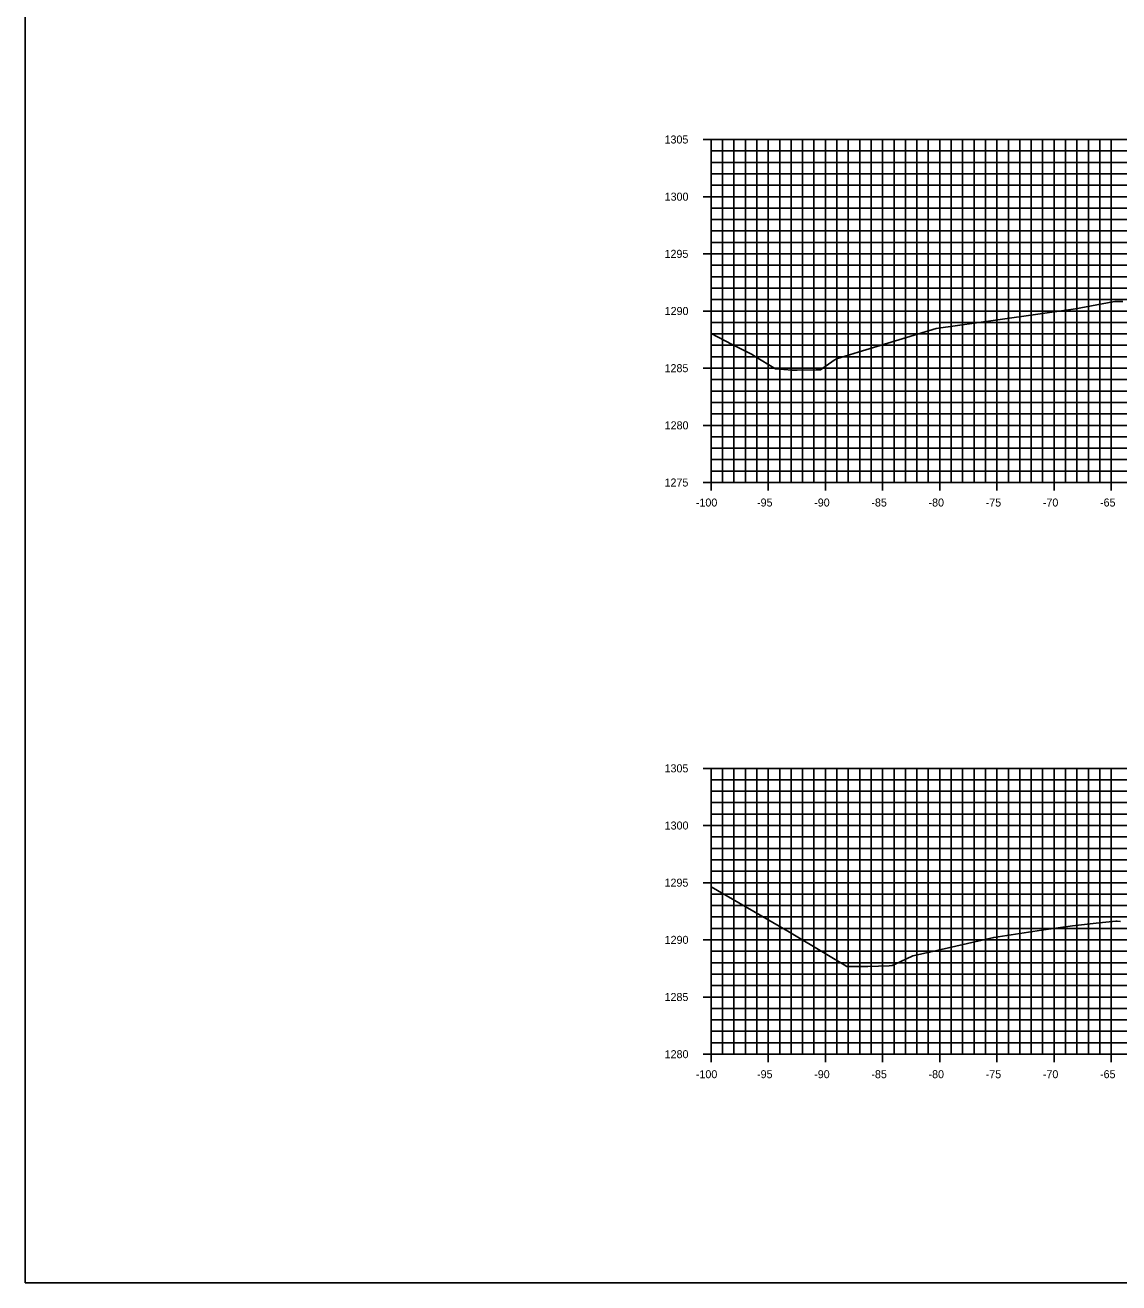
# Model space of a CAD drawing. Extents: x 674939 to 678919, y 750652 to 765176.
# Drawn here: x 678578.5 to 678674.2, y 755062.6 to 755172.6 of the extents above; entities that cross this region are included whole.
import ezdxf

# ---------------------------------------------------------------- set-up
doc = ezdxf.new("R2010")
doc.units = 0
for name, color, linetype in [('R_Axis', 7, 'Continuous'), ('R_Axis Annot', 7, 'Continuous'), ('R_Exist Surface', 7, 'Continuous'), ('R_Grid', 7, 'Continuous'), ('R_No Plot', 7, 'Continuous')]:
    doc.layers.add(name, color=color, linetype=linetype)

msp = doc.modelspace()

# ---------------------------------------------------------------- linework, layer by layer
at = {"layer": 'R_Axis'}
for p, q in [((678637.83, 755162.55), (678639.23, 755162.55)), ((678638.53, 755132.55), (678638.53, 755162.55)), ((678638.53, 755161.55), (678638.88, 755161.55)), ((678638.53, 755160.55), (678638.88, 755160.55)), ((678638.53, 755159.55), (678638.88, 755159.55)), ((678638.53, 755158.55), (678638.88, 755158.55)), ((678637.83, 755157.55), (678639.23, 755157.55)), ((678638.53, 755156.55), (678638.88, 755156.55)), ((678638.53, 755155.55), (678638.88, 755155.55)), ((678638.53, 755154.55), (678638.88, 755154.55)), ((678638.53, 755153.55), (678638.88, 755153.55)), ((678637.83, 755152.55), (678639.23, 755152.55)), ((678638.53, 755151.55), (678638.88, 755151.55)), ((678638.53, 755150.55), (678638.88, 755150.55)), ((678638.53, 755149.55), (678638.88, 755149.55)), ((678638.53, 755148.55), (678638.88, 755148.55)), ((678637.83, 755147.55), (678639.23, 755147.55)), ((678638.53, 755146.55), (678638.88, 755146.55)), ((678638.53, 755145.55), (678638.88, 755145.55)), ((678638.53, 755144.55), (678638.88, 755144.55)), ((678638.53, 755143.55), (678638.88, 755143.55)), ((678637.83, 755142.55), (678639.23, 755142.55)), ((678638.53, 755141.55), (678638.88, 755141.55)), ((678638.53, 755140.55), (678638.88, 755140.55)), ((678638.53, 755139.55), (678638.88, 755139.55)), ((678638.53, 755138.55), (678638.88, 755138.55)), ((678637.83, 755137.55), (678639.23, 755137.55)), ((678638.53, 755136.55), (678638.88, 755136.55)), ((678638.53, 755135.55), (678638.88, 755135.55)), ((678638.53, 755134.55), (678638.88, 755134.55)), ((678638.53, 755133.55), (678638.88, 755133.55)), ((678637.83, 755132.55), (678639.23, 755132.55)), ((678638.53, 755131.85), (678638.53, 755133.25)), ((678638.53, 755132.55), (678838.53, 755132.55)), ((678643.53, 755131.85), (678643.53, 755133.25)), ((678648.53, 755131.85), (678648.53, 755133.25)), ((678653.53, 755131.85), (678653.53, 755133.25)), ((678658.53, 755131.85), (678658.53, 755133.25)), ((678663.53, 755131.85), (678663.53, 755133.25)), ((678668.53, 755131.85), (678668.53, 755133.25)), ((678673.53, 755131.85), (678673.53, 755133.25)), ((678637.83, 755107.55), (678639.23, 755107.55)), ((678638.53, 755082.55), (678638.53, 755107.55)), ((678638.53, 755106.55), (678638.88, 755106.55)), ((678638.53, 755105.55), (678638.88, 755105.55)), ((678638.53, 755104.55), (678638.88, 755104.55)), ((678638.53, 755103.55), (678638.88, 755103.55)), ((678637.83, 755102.55), (678639.23, 755102.55)), ((678638.53, 755101.55), (678638.88, 755101.55)), ((678638.53, 755100.55), (678638.88, 755100.55)), ((678638.53, 755099.55), (678638.88, 755099.55)), ((678638.53, 755098.55), (678638.88, 755098.55)), ((678637.83, 755097.55), (678639.23, 755097.55)), ((678638.53, 755096.55), (678638.88, 755096.55)), ((678638.53, 755095.55), (678638.88, 755095.55)), ((678638.53, 755094.55), (678638.88, 755094.55)), ((678638.53, 755093.55), (678638.88, 755093.55)), ((678637.83, 755092.55), (678639.23, 755092.55)), ((678638.53, 755091.55), (678638.88, 755091.55)), ((678638.53, 755090.55), (678638.88, 755090.55)), ((678638.53, 755089.55), (678638.88, 755089.55)), ((678638.53, 755088.55), (678638.88, 755088.55)), ((678637.83, 755087.55), (678639.23, 755087.55)), ((678638.53, 755086.55), (678638.88, 755086.55)), ((678638.53, 755085.55), (678638.88, 755085.55)), ((678638.53, 755084.55), (678638.88, 755084.55)), ((678638.53, 755083.55), (678638.88, 755083.55)), ((678638.53, 755081.85), (678638.53, 755083.25)), ((678643.53, 755081.85), (678643.53, 755083.25)), ((678648.53, 755081.85), (678648.53, 755083.25)), ((678653.53, 755081.85), (678653.53, 755083.25)), ((678658.53, 755081.85), (678658.53, 755083.25)), ((678663.53, 755081.85), (678663.53, 755083.25)), ((678668.53, 755081.85), (678668.53, 755083.25)), ((678673.53, 755081.85), (678673.53, 755083.25)), ((678637.83, 755082.55), (678639.23, 755082.55)), ((678638.53, 755082.55), (678838.53, 755082.55))]:
    msp.add_line(p, q, dxfattribs=at)
at = {"layer": 'R_Exist Surface'}
for points in [[(678638.53, 755145.58), (678640.37, 755144.61), (678642.12, 755143.74), (678642.34, 755143.61), (678644.16, 755142.48), (678645.62, 755142.37), (678646.05, 755142.37), (678647.71, 755142.41), (678648.11, 755142.41), (678649.3, 755143.24), (678649.49, 755143.36), (678651.39, 755143.94), (678658.23, 755146.02), (678663.6, 755146.79), (678670.4, 755147.73), (678673.66, 755148.34), (678673.85, 755148.37), (678674.14, 755148.38), (678674.15, 755148.38), (678674.53, 755148.39)], [(678638.53, 755097.2), (678645.24, 755093.31), (678648.79, 755091.17), (678650.16, 755090.36), (678650.4, 755090.22), (678651.96, 755090.23), (678652.25, 755090.23), (678654.1, 755090.29), (678654.36, 755090.3), (678654.56, 755090.4), (678656.17, 755091.16), (678657.64, 755091.47), (678663.25, 755092.76), (678667.42, 755093.39), (678670.13, 755093.77), (678672.47, 755094.03), (678673.92, 755094.19), (678673.93, 755094.19), (678674.04, 755094.18), (678674.33, 755094.16)]]:
    msp.add_lwpolyline(points, dxfattribs=at)
at = {"layer": 'R_Grid'}
for p, q in [((678638.53, 755162.55), (678838.53, 755162.55)), ((678638.53, 755132.55), (678638.53, 755162.55)), ((678639.53, 755132.55), (678639.53, 755162.55)), ((678640.53, 755132.55), (678640.53, 755162.55)), ((678641.53, 755132.55), (678641.53, 755162.55)), ((678642.53, 755132.55), (678642.53, 755162.55)), ((678643.53, 755132.55), (678643.53, 755162.55)), ((678644.53, 755132.55), (678644.53, 755162.55)), ((678645.53, 755132.55), (678645.53, 755162.55)), ((678646.53, 755132.55), (678646.53, 755162.55)), ((678647.53, 755132.55), (678647.53, 755162.55)), ((678648.53, 755132.55), (678648.53, 755162.55)), ((678649.53, 755132.55), (678649.53, 755162.55)), ((678650.53, 755132.55), (678650.53, 755162.55)), ((678651.53, 755132.55), (678651.53, 755162.55)), ((678652.53, 755132.55), (678652.53, 755162.55)), ((678653.53, 755132.55), (678653.53, 755162.55)), ((678654.53, 755132.55), (678654.53, 755162.55)), ((678655.53, 755132.55), (678655.53, 755162.55)), ((678656.53, 755132.55), (678656.53, 755162.55)), ((678657.53, 755132.55), (678657.53, 755162.55)), ((678658.53, 755132.55), (678658.53, 755162.55)), ((678659.53, 755132.55), (678659.53, 755162.55)), ((678660.53, 755132.55), (678660.53, 755162.55)), ((678661.53, 755132.55), (678661.53, 755162.55)), ((678662.53, 755132.55), (678662.53, 755162.55)), ((678663.53, 755132.55), (678663.53, 755162.55)), ((678664.53, 755132.55), (678664.53, 755162.55)), ((678665.53, 755132.55), (678665.53, 755162.55)), ((678666.53, 755132.55), (678666.53, 755162.55)), ((678667.53, 755132.55), (678667.53, 755162.55)), ((678668.53, 755132.55), (678668.53, 755162.55)), ((678669.53, 755132.55), (678669.53, 755162.55)), ((678670.53, 755132.55), (678670.53, 755162.55)), ((678671.53, 755132.55), (678671.53, 755162.55)), ((678672.53, 755132.55), (678672.53, 755162.55)), ((678673.53, 755132.55), (678673.53, 755162.55)), ((678638.53, 755161.55), (678838.53, 755161.55)), ((678638.53, 755160.55), (678838.53, 755160.55)), ((678638.53, 755159.55), (678838.53, 755159.55)), ((678638.53, 755158.55), (678838.53, 755158.55)), ((678638.53, 755157.55), (678838.53, 755157.55)), ((678638.53, 755156.55), (678838.53, 755156.55)), ((678638.53, 755155.55), (678838.53, 755155.55)), ((678638.53, 755154.55), (678838.53, 755154.55)), ((678638.53, 755153.55), (678838.53, 755153.55)), ((678638.53, 755152.55), (678838.53, 755152.55)), ((678638.53, 755151.55), (678838.53, 755151.55)), ((678638.53, 755150.55), (678838.53, 755150.55)), ((678638.53, 755149.55), (678838.53, 755149.55)), ((678638.53, 755148.55), (678838.53, 755148.55)), ((678638.53, 755147.55), (678838.53, 755147.55)), ((678638.53, 755146.55), (678838.53, 755146.55)), ((678638.53, 755145.55), (678838.53, 755145.55)), ((678638.53, 755144.55), (678838.53, 755144.55)), ((678638.53, 755143.55), (678838.53, 755143.55)), ((678638.53, 755142.55), (678838.53, 755142.55)), ((678638.53, 755141.55), (678838.53, 755141.55)), ((678638.53, 755140.55), (678838.53, 755140.55)), ((678638.53, 755139.55), (678838.53, 755139.55)), ((678638.53, 755138.55), (678838.53, 755138.55)), ((678638.53, 755137.55), (678838.53, 755137.55)), ((678638.53, 755136.55), (678838.53, 755136.55)), ((678638.53, 755135.55), (678838.53, 755135.55)), ((678638.53, 755134.55), (678838.53, 755134.55)), ((678638.53, 755133.55), (678838.53, 755133.55)), ((678638.53, 755132.55), (678838.53, 755132.55)), ((678638.53, 755107.55), (678838.53, 755107.55)), ((678638.53, 755082.55), (678638.53, 755107.55)), ((678639.53, 755082.55), (678639.53, 755107.55)), ((678640.53, 755082.55), (678640.53, 755107.55)), ((678641.53, 755082.55), (678641.53, 755107.55)), ((678642.53, 755082.55), (678642.53, 755107.55)), ((678643.53, 755082.55), (678643.53, 755107.55)), ((678644.53, 755082.55), (678644.53, 755107.55)), ((678645.53, 755082.55), (678645.53, 755107.55)), ((678646.53, 755082.55), (678646.53, 755107.55)), ((678647.53, 755082.55), (678647.53, 755107.55)), ((678648.53, 755082.55), (678648.53, 755107.55)), ((678649.53, 755082.55), (678649.53, 755107.55)), ((678650.53, 755082.55), (678650.53, 755107.55)), ((678651.53, 755082.55), (678651.53, 755107.55)), ((678652.53, 755082.55), (678652.53, 755107.55)), ((678653.53, 755082.55), (678653.53, 755107.55)), ((678654.53, 755082.55), (678654.53, 755107.55)), ((678655.53, 755082.55), (678655.53, 755107.55)), ((678656.53, 755082.55), (678656.53, 755107.55)), ((678657.53, 755082.55), (678657.53, 755107.55)), ((678658.53, 755082.55), (678658.53, 755107.55)), ((678659.53, 755082.55), (678659.53, 755107.55)), ((678660.53, 755082.55), (678660.53, 755107.55)), ((678661.53, 755082.55), (678661.53, 755107.55)), ((678662.53, 755082.55), (678662.53, 755107.55)), ((678663.53, 755082.55), (678663.53, 755107.55)), ((678664.53, 755082.55), (678664.53, 755107.55)), ((678665.53, 755082.55), (678665.53, 755107.55)), ((678666.53, 755082.55), (678666.53, 755107.55)), ((678667.53, 755082.55), (678667.53, 755107.55)), ((678668.53, 755082.55), (678668.53, 755107.55)), ((678669.53, 755082.55), (678669.53, 755107.55)), ((678670.53, 755082.55), (678670.53, 755107.55)), ((678671.53, 755082.55), (678671.53, 755107.55)), ((678672.53, 755082.55), (678672.53, 755107.55)), ((678673.53, 755082.55), (678673.53, 755107.55)), ((678638.53, 755106.55), (678838.53, 755106.55)), ((678638.53, 755105.55), (678838.53, 755105.55)), ((678638.53, 755104.55), (678838.53, 755104.55)), ((678638.53, 755103.55), (678838.53, 755103.55)), ((678638.53, 755102.55), (678838.53, 755102.55)), ((678638.53, 755101.55), (678838.53, 755101.55)), ((678638.53, 755100.55), (678838.53, 755100.55)), ((678638.53, 755099.55), (678838.53, 755099.55)), ((678638.53, 755098.55), (678838.53, 755098.55)), ((678638.53, 755097.55), (678838.53, 755097.55)), ((678638.53, 755096.55), (678838.53, 755096.55)), ((678638.53, 755095.55), (678838.53, 755095.55)), ((678638.53, 755094.55), (678838.53, 755094.55)), ((678638.53, 755093.55), (678838.53, 755093.55)), ((678638.53, 755092.55), (678838.53, 755092.55)), ((678638.53, 755091.55), (678838.53, 755091.55)), ((678638.53, 755090.55), (678838.53, 755090.55)), ((678638.53, 755089.55), (678838.53, 755089.55)), ((678638.53, 755088.55), (678838.53, 755088.55)), ((678638.53, 755087.55), (678838.53, 755087.55)), ((678638.53, 755086.55), (678838.53, 755086.55)), ((678638.53, 755085.55), (678838.53, 755085.55)), ((678638.53, 755084.55), (678838.53, 755084.55)), ((678638.53, 755083.55), (678838.53, 755083.55)), ((678638.53, 755082.55), (678838.53, 755082.55))]:
    msp.add_line(p, q, dxfattribs=at)
at = {"layer": 'R_No Plot'}
msp.add_lwpolyline([(678578.53, 755062.55), (678918.53, 755062.55), (678918.53, 755282.55), (678578.53, 755282.55)], close=True, dxfattribs=at)

# ---------------------------------------------------------------- texts
at = {"layer": 'R_Axis Annot'}
for s, p in [('1305', (678634.46, 755162.2)), ('1300', (678634.47, 755157.2)), ('1295', (678634.46, 755152.2)), ('1290', (678634.47, 755147.2)), ('1285', (678634.46, 755142.2)), ('1280', (678634.47, 755137.2)), ('1275', (678634.46, 755132.2)), ('-100', (678637.2, 755130.45)), ('-95', (678642.55, 755130.45)), ('-90', (678647.55, 755130.45)), ('-85', (678652.55, 755130.45)), ('-80', (678657.55, 755130.45)), ('-75', (678662.55, 755130.45)), ('-70', (678667.55, 755130.45)), ('-65', (678672.55, 755130.45)), ('1305', (678634.46, 755107.2)), ('1300', (678634.47, 755102.2)), ('1295', (678634.46, 755097.2)), ('1290', (678634.47, 755092.2)), ('1285', (678634.46, 755087.2)), ('1280', (678634.47, 755082.2)), ('-100', (678637.2, 755080.45)), ('-95', (678642.55, 755080.45)), ('-90', (678647.55, 755080.45)), ('-85', (678652.55, 755080.45)), ('-80', (678657.55, 755080.45)), ('-75', (678662.55, 755080.45)), ('-70', (678667.55, 755080.45)), ('-65', (678672.55, 755080.45))]:
    msp.add_text(s, height=0.7, dxfattribs=at).set_placement(p)

doc.saveas('drawing.dxf')
